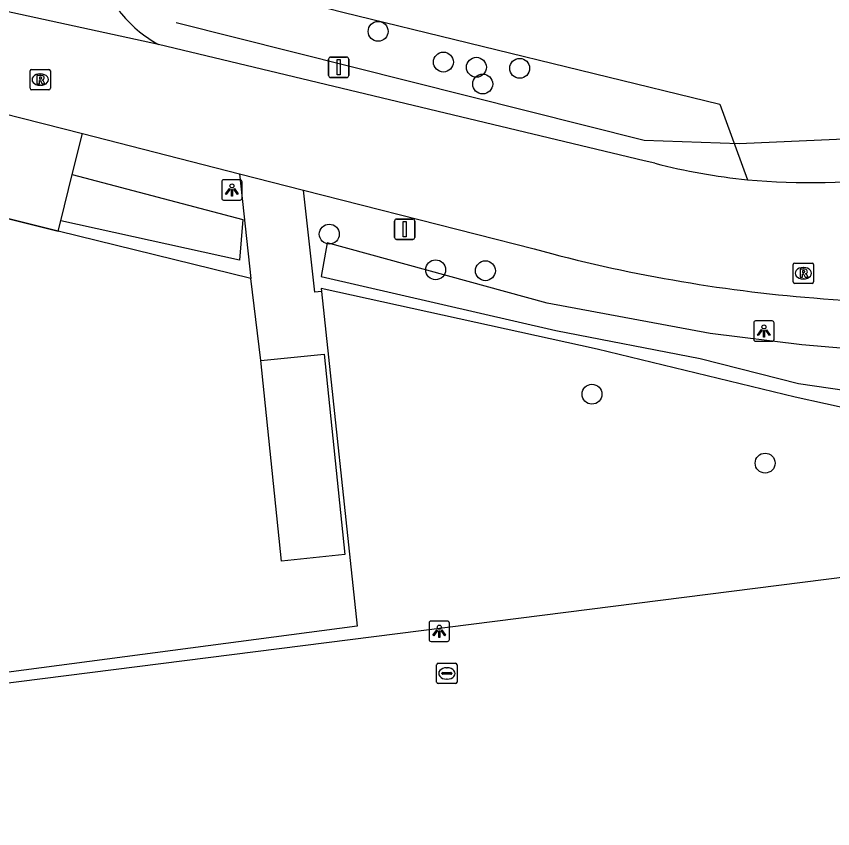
# Model space of a CAD drawing. Extents: x 162157 to 163165, y 378998 to 380775.
# Drawn here: x 162263.8 to 162303.85, y 380157.78 to 380197.63 of the extents above; entities that cross this region are included whole.
import ezdxf

# ---------------------------------------------------------------- set-up
doc = ezdxf.new("R2010")
doc.units = 0
for name, color, linetype in [('IMGEO_Boom', 7, 'Continuous'), ('IMGEO_Groenvoorziening', 7, 'Continuous'), ('IMGEO_Hek', 7, 'Continuous'), ('IMGEO_Lichtpunt', 7, 'Continuous'), ('IMGEO_Pand', 7, 'Continuous'), ('IMGEO_Rijbaan_lokaal_gesloten', 7, 'Continuous'), ('IMGEO_Rijbaan_lokaal_open', 7, 'Continuous'), ('IMGEO_Rioolput', 7, 'Continuous'), ('IMGEO_Verkeersbordpaal', 7, 'Continuous'), ('IMGEO_Voetpad_open', 7, 'Continuous'), ('IMGEO_Waterleidingput', 7, 'Continuous'), ('IMGEO_Waterloop', 7, 'Continuous')]:
    doc.layers.add(name, color=color, linetype=linetype)

msp = doc.modelspace()

# ---------------------------------------------------------------- linework, layer by layer
at = {"layer": 'IMGEO_Boom'}
for centre in [(162281.547, 380196.892), (162284.749, 380195.386), (162286.368, 380195.13), (162288.492, 380195.079), (162286.678, 380194.309), (162279.152, 380186.945), (162284.369, 380185.194), (162286.81, 380185.149), (162292.038, 380179.091), (162300.532, 380175.71)]:
    msp.add_circle(centre, 0.489, dxfattribs=at)
at = {"layer": 'IMGEO_Groenvoorziening'}
for points in [[(162267.536, 380200.996), (162279.818, 380197.828), (162298.313, 380193.322), (162299.663, 380189.615)], [(162274.745, 380189.91), (162275.3, 380184.768), (162265.85, 380187.096)], [(162278.772, 380184.135), (162278.442, 380184.1), (162277.89, 380189.107)], [(162346.322, 380153.311), (162342.217, 380185.053), (162316.172, 380179.083), (162309.981, 380177.927), (162308.611, 380177.854), (162304.976, 380178.29), (162302.003, 380178.939), (162292.3, 380181.3), (162278.757, 380184.272), (162278.772, 380184.135)], [(162278.772, 380184.135), (162280.517, 380167.715), (162235.526, 380161.77)], [(162341.504, 380153.008), (162338.626, 380174.447), (162231.132, 380160.825)]]:
    msp.add_lwpolyline(points, dxfattribs=at)
at = {"layer": 'IMGEO_Hek'}
for points in [[(162325.53, 380205.107), (162316.565, 380198.358), (162306.984, 380191.725), (162299.257, 380191.374), (162294.601, 380191.534), (162271.637, 380197.316)], [(162265.85, 380187.096), (162261.843, 380188.084)], [(162275.3, 380184.768), (162265.85, 380187.096)], [(162342.217, 380185.053), (162316.172, 380179.083), (162309.981, 380177.927), (162308.611, 380177.854), (162304.976, 380178.29), (162302.003, 380178.939), (162292.3, 380181.3)], [(162275.79, 380180.741), (162275.3, 380184.768)], [(162292.3, 380181.3), (162278.757, 380184.272), (162278.772, 380184.135)], [(162278.772, 380184.135), (162280.517, 380167.715)], [(162280.517, 380167.715), (162235.526, 380161.77)]]:
    msp.add_lwpolyline(points, dxfattribs=at)
at = {"layer": 'IMGEO_Lichtpunt'}
for p, q in [((162273.875, 380189.513), (162273.875, 380188.706)), ((162273.875, 380189.513), (162273.875, 380188.706)), ((162274.777, 380189.608), (162273.969, 380189.608)), ((162274.777, 380189.608), (162273.969, 380189.608)), ((162274.871, 380188.706), (162274.871, 380189.513)), ((162274.871, 380188.706), (162274.871, 380189.513)), ((162273.969, 380188.612), (162274.777, 380188.612)), ((162273.969, 380188.612), (162274.777, 380188.612)), ((162299.974, 380182.594), (162299.974, 380181.787)), ((162299.974, 380182.594), (162299.974, 380181.787)), ((162300.876, 380182.689), (162300.068, 380182.689)), ((162300.876, 380182.689), (162300.068, 380182.689)), ((162300.97, 380181.787), (162300.97, 380182.594)), ((162300.97, 380181.787), (162300.97, 380182.594)), ((162300.068, 380181.693), (162300.876, 380181.693)), ((162300.068, 380181.693), (162300.876, 380181.693)), ((162284.048, 380167.865), (162284.048, 380167.058)), ((162284.048, 380167.865), (162284.048, 380167.058)), ((162284.95, 380167.96), (162284.142, 380167.96)), ((162284.95, 380167.96), (162284.142, 380167.96)), ((162285.044, 380167.058), (162285.044, 380167.865)), ((162285.044, 380167.058), (162285.044, 380167.865)), ((162284.142, 380166.964), (162284.95, 380166.964)), ((162284.142, 380166.964), (162284.95, 380166.964))]:
    msp.add_line(p, q, dxfattribs=at)
for points in [[(162274.249, 380189.177), (162274.288, 380189.149), (162274.1, 380188.887), (162274.062, 380188.914), (162274.249, 380189.177)], [(162274.351, 380189.129), (162274.398, 380189.129), (162274.398, 380188.807), (162274.351, 380188.807), (162274.351, 380189.129)], [(162274.461, 380189.149), (162274.499, 380189.176), (162274.686, 380188.914), (162274.647, 380188.886), (162274.461, 380189.149)], [(162300.348, 380182.258), (162300.387, 380182.23), (162300.199, 380181.968), (162300.161, 380181.995), (162300.348, 380182.258)], [(162300.45, 380182.21), (162300.497, 380182.21), (162300.497, 380181.888), (162300.45, 380181.888), (162300.45, 380182.21)], [(162300.56, 380182.23), (162300.598, 380182.257), (162300.785, 380181.995), (162300.746, 380181.967), (162300.56, 380182.23)], [(162284.422, 380167.529), (162284.461, 380167.501), (162284.273, 380167.239), (162284.235, 380167.266), (162284.422, 380167.529)], [(162284.524, 380167.481), (162284.571, 380167.481), (162284.571, 380167.159), (162284.524, 380167.159), (162284.524, 380167.481)], [(162284.634, 380167.501), (162284.672, 380167.528), (162284.859, 380167.266), (162284.82, 380167.238), (162284.634, 380167.501)]]:
    msp.add_lwpolyline(points, dxfattribs=at)
for centre in [(162274.374, 380189.311), (162300.473, 380182.392), (162284.547, 380167.663)]:
    msp.add_circle(centre, 0.0994, dxfattribs=at)
for centre, start, end in [((162273.969, 380189.513), 90, 180), ((162273.969, 380189.513), 90, 180), ((162274.777, 380189.513), 0, 90), ((162274.777, 380189.513), 0, 90), ((162273.969, 380188.706), 180, 270), ((162273.969, 380188.706), 180, 270), ((162274.777, 380188.706), 270, 0), ((162274.777, 380188.706), 270, 360), ((162300.068, 380182.594), 90, 180), ((162300.068, 380182.594), 90, 180), ((162300.876, 380182.594), 0, 90), ((162300.876, 380182.594), 0, 90), ((162300.068, 380181.787), 180, 270), ((162300.068, 380181.787), 180, 270), ((162300.876, 380181.787), 270, 0), ((162300.876, 380181.787), 270, 360), ((162284.142, 380167.865), 90, 180), ((162284.142, 380167.865), 90, 180), ((162284.95, 380167.865), 0, 90), ((162284.95, 380167.865), 0, 90), ((162284.142, 380167.058), 180, 270), ((162284.142, 380167.058), 180, 270), ((162284.95, 380167.058), 270, 0), ((162284.95, 380167.058), 270, 360)]:
    msp.add_arc(centre, 0.0946, start, end, dxfattribs=at)
at = {"layer": 'IMGEO_Pand'}
msp.add_lwpolyline([(162275.79, 380180.741), (162278.897, 380181.063), (162279.917, 380171.223), (162276.809, 380170.901), (162275.79, 380180.741)], dxfattribs=at)
at = {"layer": 'IMGEO_Rijbaan_lokaal_gesloten'}
for points in [[(162270.767, 380196.252), (162257.586, 380199.133)], [(162295.129, 380190.42), (162294.603, 380190.539), (162270.767, 380196.252)], [(162263.126, 380192.878), (162267.042, 380191.877)], [(162267.042, 380191.877), (162274.745, 380189.91)], [(162274.745, 380189.91), (162277.89, 380189.107)], [(162277.89, 380189.107), (162289.203, 380186.217)]]:
    msp.add_lwpolyline(points, dxfattribs=at)
for centre, radius, start, end in [((162302.608, 380219.372), 29.902, 255.5161, 264.3483), ((162302.622, 380219.443), 29.974, 264.334, 278.9683), ((162308.907, 380258.278), 74.706, 254.70699, 265.40243), ((162306.417, 380221.209), 37.56, 264.6566, 287.9253)]:
    msp.add_arc(centre, radius, start, end, dxfattribs=at)
at = {"layer": 'IMGEO_Rijbaan_lokaal_open'}
msp.add_arc((162273.834, 380201.813), 6.351, 218.3011, 241.1244, dxfattribs=at)
at = {"layer": 'IMGEO_Rioolput'}
for p, q in [((162264.47, 380194.098), (162264.47, 380194.95)), ((162264.545, 380195.024), (162265.397, 380195.024)), ((162265.471, 380194.95), (162265.471, 380194.098)), ((162264.958, 380194.804), (162264.983, 380194.804)), ((162264.981, 380194.244), (162264.956, 380194.244)), ((162265.397, 380194.024), (162264.545, 380194.024)), ((162301.909, 380184.6), (162301.909, 380185.452)), ((162301.984, 380185.526), (162302.836, 380185.526)), ((162302.397, 380185.306), (162302.422, 380185.306)), ((162302.91, 380185.452), (162302.91, 380184.6)), ((162302.836, 380184.526), (162301.984, 380184.526)), ((162302.42, 380184.746), (162302.395, 380184.746))]:
    msp.add_line(p, q, dxfattribs=at)
for points in [[(162264.47, 380194.098), (162264.47, 380194.95)], [(162264.545, 380195.024), (162265.397, 380195.024)], [(162265.471, 380194.95), (162265.471, 380194.098)], [(162265.059, 380194.722), (162264.807, 380194.724), (162264.807, 380194.324)], [(162264.985, 380194.643), (162264.931, 380194.643), (162264.931, 380194.562)], [(162264.931, 380194.562), (162264.983, 380194.562)], [(162264.807, 380194.324), (162264.931, 380194.324), (162264.931, 380194.486), (162264.942, 380194.486)], [(162264.989, 380194.457), (162265.06, 380194.324), (162265.2, 380194.324), (162265.135, 380194.45)], [(162265.397, 380194.024), (162264.545, 380194.024)], [(162301.909, 380184.6), (162301.909, 380185.452)], [(162301.984, 380185.526), (162302.836, 380185.526)], [(162302.91, 380185.452), (162302.91, 380184.6)], [(162302.498, 380185.224), (162302.246, 380185.226), (162302.246, 380184.826)], [(162302.246, 380184.826), (162302.37, 380184.826), (162302.37, 380184.988), (162302.381, 380184.988)], [(162302.424, 380185.145), (162302.37, 380185.145), (162302.37, 380185.064)], [(162302.37, 380185.064), (162302.422, 380185.064)], [(162302.428, 380184.959), (162302.499, 380184.826), (162302.639, 380184.826), (162302.574, 380184.952)], [(162302.836, 380184.526), (162301.984, 380184.526)]]:
    msp.add_lwpolyline(points, dxfattribs=at)
for centre, radius, start, end in [((162264.547, 380194.948), 0.0765, 91.552, 178.448), ((162264.547, 380194.948), 0.0765, 91.552, 178.448), ((162265.395, 380194.948), 0.0765, 1.552, 88.448), ((162265.395, 380194.948), 0.0765, 1.552, 88.448), ((162264.967, 380194.751), 0.19, 274.7715, 282.9687), ((162264.991, 380194.547), 0.0964, 77.0061, 93.1865), ((162265.005, 380194.604), 0.0378, 276.6634, 79.6772), ((162265.058, 380194.612), 0.109, 350.3612, 89.416), ((162265.056, 380194.612), 0.112, 277.5842, 350.9817), ((162264.941, 380194.433), 0.0533, 26.0293, 88.6989), ((162265.04, 380194.397), 0.108, 29.5134, 73.7905), ((162264.547, 380194.1), 0.0765, 181.552, 268.448), ((162264.547, 380194.1), 0.0765, 181.552, 268.448), ((162265.395, 380194.1), 0.0765, 271.552, 358.448), ((162265.395, 380194.1), 0.0765, 271.552, 358.448), ((162301.986, 380185.45), 0.0765, 91.552, 178.448), ((162301.986, 380185.45), 0.0765, 91.552, 178.448), ((162302.834, 380185.45), 0.0765, 1.552, 88.448), ((162302.834, 380185.45), 0.0765, 1.552, 88.448), ((162302.38, 380184.935), 0.0533, 26.0293, 88.6989), ((162302.406, 380185.253), 0.19, 274.7715, 282.9687), ((162302.43, 380185.049), 0.0964, 77.0061, 93.1865), ((162302.444, 380185.106), 0.0378, 276.6634, 79.6772), ((162302.497, 380185.114), 0.109, 350.3612, 89.416), ((162302.495, 380185.114), 0.112, 277.5842, 350.9817), ((162302.479, 380184.899), 0.108, 29.5134, 73.7905), ((162301.986, 380184.602), 0.0765, 181.552, 268.448), ((162301.986, 380184.602), 0.0765, 181.552, 268.448), ((162302.834, 380184.602), 0.0765, 271.552, 358.448), ((162302.834, 380184.602), 0.0765, 271.552, 358.448)]:
    msp.add_arc(centre, radius, start, end, dxfattribs=at)
for centre, major_axis, ratio, start_param, end_param in [((162264.957, 380194.524), (-0.387, 0.002), 0.722429, 4.712389, 7.853982), ((162264.982, 380194.524), (-0.39, 0.002), 0.717154, 1.570796, 4.712389), ((162302.396, 380185.026), (-0.387, 0.002), 0.722429, 4.712389, 7.853982), ((162302.421, 380185.026), (-0.39, 0.002), 0.717154, 1.570796, 4.712389)]:
    msp.add_ellipse(centre, major_axis=major_axis, ratio=ratio, start_param=start_param, end_param=end_param, dxfattribs=at)
at = {"layer": 'IMGEO_Verkeersbordpaal'}
for p, q in [((162279.114, 380194.728), (162279.114, 380195.528)), ((162279.114, 380195.528), (162279.114, 380194.728)), ((162279.214, 380195.628), (162280.004, 380195.628)), ((162280.004, 380195.628), (162279.214, 380195.628)), ((162280.104, 380195.528), (162280.104, 380194.728)), ((162280.104, 380194.728), (162280.104, 380195.528)), ((162280.004, 380194.628), (162279.214, 380194.628)), ((162279.214, 380194.628), (162280.004, 380194.628)), ((162282.352, 380186.784), (162282.352, 380187.584)), ((162282.352, 380187.584), (162282.352, 380186.784)), ((162282.452, 380187.684), (162283.242, 380187.684)), ((162283.242, 380187.684), (162282.452, 380187.684)), ((162283.342, 380187.584), (162283.342, 380186.784)), ((162283.342, 380186.784), (162283.342, 380187.584)), ((162283.242, 380186.684), (162282.452, 380186.684)), ((162282.452, 380186.684), (162283.242, 380186.684))]:
    msp.add_line(p, q, dxfattribs=at)
for points in [[(162279.534, 380195.503), (162279.684, 380195.503), (162279.684, 380194.753), (162279.534, 380194.753), (162279.534, 380195.503)], [(162282.772, 380187.559), (162282.922, 380187.559), (162282.922, 380186.809), (162282.772, 380186.809), (162282.772, 380187.559)]]:
    msp.add_lwpolyline(points, dxfattribs=at)
for centre, start, end in [((162279.214, 380195.528), 90, 180), ((162279.214, 380195.528), 90, 180), ((162280.004, 380195.528), 0, 90), ((162280.004, 380195.528), 360, 90), ((162279.214, 380194.728), 180, 270), ((162279.214, 380194.728), 180, 270), ((162280.004, 380194.728), 270, 0), ((162280.004, 380194.728), 270, 0), ((162282.452, 380187.584), 90, 180), ((162282.452, 380187.584), 90, 180), ((162283.242, 380187.584), 0, 90), ((162283.242, 380187.584), 360, 90), ((162282.452, 380186.784), 180, 270), ((162282.452, 380186.784), 180, 270), ((162283.242, 380186.784), 270, 0), ((162283.242, 380186.784), 270, 0)]:
    msp.add_arc(centre, 0.1, start, end, dxfattribs=at)
at = {"layer": 'IMGEO_Voetpad_open'}
for points in [[(162266.54, 380189.863), (162267.042, 380191.877)], [(162265.974, 380187.592), (162266.54, 380189.863)], [(162261.843, 380188.084), (162265.85, 380187.096)], [(162265.85, 380187.096), (162265.974, 380187.592)]]:
    msp.add_lwpolyline(points, dxfattribs=at)
at = {"layer": 'IMGEO_Waterleidingput'}
for p, q in [((162284.419, 380164.966), (162284.419, 380165.818)), ((162284.494, 380165.892), (162285.346, 380165.892)), ((162285.42, 380165.818), (162285.42, 380164.966)), ((162284.678, 380165.386), (162284.678, 380165.398)), ((162285.116, 380165.349), (162284.718, 380165.349)), ((162284.721, 380165.435), (162285.119, 380165.435)), ((162284.907, 380165.672), (162284.932, 380165.672)), ((162285.162, 380165.398), (162285.162, 380165.386)), ((162285.346, 380164.892), (162284.494, 380164.892)), ((162284.93, 380165.112), (162284.905, 380165.112))]:
    msp.add_line(p, q, dxfattribs=at)
for points in [[(162284.419, 380164.966), (162284.419, 380165.818)], [(162284.494, 380165.892), (162285.346, 380165.892)], [(162285.42, 380165.818), (162285.42, 380164.966)], [(162285.346, 380164.892), (162284.494, 380164.892)]]:
    msp.add_lwpolyline(points, dxfattribs=at)
for centre, radius, start, end in [((162284.496, 380165.816), 0.0765, 91.552, 178.448), ((162284.496, 380165.816), 0.0765, 91.552, 178.448), ((162285.344, 380165.816), 0.0765, 1.552, 88.448), ((162285.344, 380165.816), 0.0765, 1.552, 88.448), ((162284.718, 380165.395), 0.0403, 85.8775, 175.7526), ((162284.715, 380165.385), 0.0366, 178.938, 274.7102), ((162285.119, 380165.392), 0.043, 264.8664, 352.4533), ((162285.123, 380165.397), 0.0386, 1.7309, 96.639), ((162284.496, 380164.968), 0.0765, 181.552, 268.448), ((162284.496, 380164.968), 0.0765, 181.552, 268.448), ((162285.344, 380164.968), 0.0765, 271.552, 358.448), ((162285.344, 380164.968), 0.0765, 271.552, 358.448)]:
    msp.add_arc(centre, radius, start, end, dxfattribs=at)
for centre, major_axis, ratio, start_param, end_param in [((162284.906, 380165.392), (-0.387, 0.002), 0.722429, 4.712389, 7.853982), ((162284.931, 380165.392), (-0.39, 0.002), 0.717154, 1.570796, 4.712389)]:
    msp.add_ellipse(centre, major_axis=major_axis, ratio=ratio, start_param=start_param, end_param=end_param, dxfattribs=at)
at = {"layer": 'IMGEO_Waterloop'}
for points in [[(162266.54, 380189.863), (162274.905, 380187.661), (162274.754, 380185.673), (162265.974, 380187.592)], [(162316.835, 380179.72), (162341.57, 380185.476), (162341.185, 380188.417), (162327.408, 380184.242), (162319.666, 380182.264), (162315.635, 380181.426), (162312.416, 380181.003), (162309.559, 380180.888), (162302.338, 380181.506), (162297.843, 380182.07), (162289.844, 380183.552), (162279.04, 380186.519), (162278.755, 380184.863), (162290.271, 380182.222), (162297.351, 380180.835), (162302.171, 380179.61), (162306.872, 380178.924)]]:
    msp.add_lwpolyline(points, dxfattribs=at)

doc.saveas('drawing.dxf')
